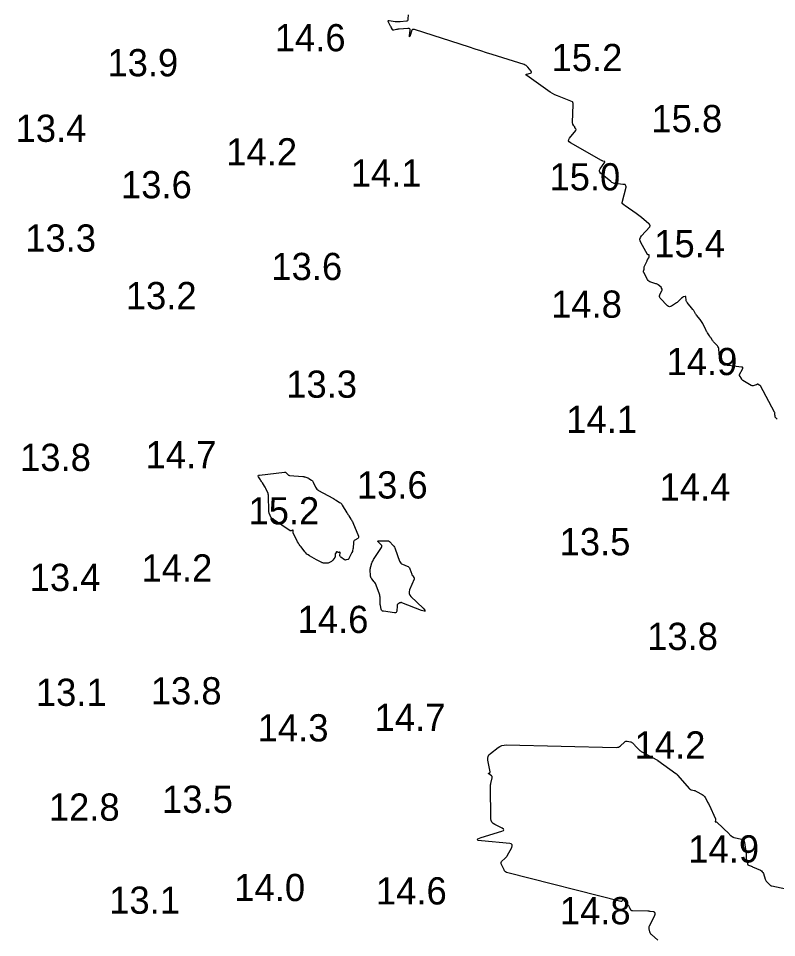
# Model space of a CAD drawing. Extents: x 1023796 to 1112670, y 656573 to 837340.
# Drawn here: x 1101080.8 to 1101220.1, y 689912.6 to 690081.5 of the extents above; entities that cross this region are included whole.
import ezdxf

# ---------------------------------------------------------------- set-up
doc = ezdxf.new("R2010")
doc.units = 0
doc.layers.add('V-CHAN-CONT-15FT', color=7, linetype='Continuous')
doc.layers.add('V-TOPO-SOUN', color=7, linetype='Continuous')

msp = doc.modelspace()

# ---------------------------------------------------------------- linework, layer by layer
at = {"layer": 'V-CHAN-CONT-15FT'}
for points in [[(1101220.27, 690007.86), (1101219.92, 690008.18), (1101219.89, 690008.21), (1101219.87, 690008.24), (1101219.86, 690008.28), (1101219.85, 690008.32), (1101219.85, 690008.5), (1101219.85, 690008.54), (1101219.85, 690008.58), (1101219.84, 690008.63), (1101219.84, 690008.67), (1101219.83, 690008.92), (1101219.83, 690008.97), (1101219.81, 690009.03), (1101219.8, 690009.08), (1101219.77, 690009.13), (1101217.21, 690013.98), (1101217.19, 690014), (1101217.18, 690014.01), (1101217.16, 690014.02), (1101217.14, 690014.03), (1101217.05, 690014.06), (1101217.03, 690014.07), (1101217, 690014.08), (1101216.98, 690014.09), (1101216.96, 690014.1), (1101216.69, 690014.3), (1101216.66, 690014.31), (1101216.64, 690014.31), (1101216.62, 690014.31), (1101216.59, 690014.29), (1101216.5, 690014.22), (1101216.48, 690014.2), (1101216.46, 690014.19), (1101216.43, 690014.18), (1101216.4, 690014.17), (1101215.84, 690014.02), (1101215.74, 690014), (1101215.64, 690014.01), (1101215.54, 690014.03), (1101215.45, 690014.08), (1101213.93, 690015), (1101213.87, 690015.04), (1101213.81, 690015.09), (1101213.77, 690015.15), (1101213.73, 690015.21), (1101213.58, 690015.51), (1101213.55, 690015.56), (1101213.52, 690015.61), (1101213.5, 690015.66), (1101213.47, 690015.7), (1101213.35, 690015.9), (1101213.33, 690015.94), (1101213.32, 690015.99), (1101213.32, 690016.04), (1101213.34, 690016.09), (1101213.89, 690017.05), (1101213.95, 690017.21), (1101213.94, 690017.33), (1101213.85, 690017.41), (1101213.69, 690017.45), (1101211.3, 690017.72), (1101211.13, 690017.74), (1101210.97, 690017.78), (1101210.82, 690017.83), (1101210.66, 690017.89), (1101210.05, 690018.15), (1101209.92, 690018.23), (1101209.82, 690018.33), (1101209.75, 690018.46), (1101209.72, 690018.61), (1101209.54, 690020.72), (1101209.51, 690020.89), (1101209.46, 690021.05), (1101209.37, 690021.19), (1101209.27, 690021.33), (1101208.71, 690021.9), (1101208.62, 690021.99), (1101208.54, 690022.09), (1101208.46, 690022.2), (1101208.39, 690022.3), (1101208.1, 690022.74), (1101208.03, 690022.85), (1101207.96, 690022.96), (1101207.89, 690023.07), (1101207.82, 690023.18), (1101207.45, 690023.73), (1101207.37, 690023.87), (1101207.29, 690024), (1101207.22, 690024.13), (1101207.15, 690024.27), (1101206.56, 690025.45), (1101206.46, 690025.64), (1101206.35, 690025.82), (1101206.23, 690025.99), (1101206.1, 690026.16), (1101205.44, 690026.99), (1101205.37, 690027.07), (1101205.31, 690027.15), (1101205.25, 690027.24), (1101205.2, 690027.33), (1101204.98, 690027.7), (1101204.93, 690027.79), (1101204.87, 690027.88), (1101204.81, 690027.96), (1101204.74, 690028.04), (1101203.7, 690029.3), (1101203.63, 690029.4), (1101203.57, 690029.5), (1101203.54, 690029.61), (1101203.52, 690029.73), (1101203.47, 690030.34), (1101203.45, 690030.39), (1101203.43, 690030.43), (1101203.38, 690030.44), (1101203.33, 690030.43), (1101203.05, 690030.34), (1101203, 690030.32), (1101202.95, 690030.3), (1101202.9, 690030.27), (1101202.86, 690030.24), (1101202.69, 690030.1), (1101202.64, 690030.06), (1101202.6, 690030.03), (1101202.56, 690029.99), (1101202.52, 690029.95), (1101202.12, 690029.54), (1101202.04, 690029.47), (1101201.95, 690029.39), (1101201.86, 690029.32), (1101201.77, 690029.26), (1101200.81, 690028.63), (1101200.62, 690028.54), (1101200.44, 690028.52), (1101200.27, 690028.58), (1101200.11, 690028.71), (1101198.76, 690030.11), (1101198.66, 690030.24), (1101198.61, 690030.38), (1101198.61, 690030.53), (1101198.67, 690030.68), (1101199.07, 690031.53), (1101199.09, 690031.58), (1101199.1, 690031.63), (1101199.1, 690031.68), (1101199.09, 690031.73), (1101199.02, 690031.94), (1101199, 690031.98), (1101198.98, 690032.03), (1101198.95, 690032.07), (1101198.91, 690032.11), (1101198.41, 690032.53), (1101198.31, 690032.6), (1101198.2, 690032.66), (1101198.09, 690032.72), (1101197.97, 690032.76), (1101197.01, 690033.03), (1101196.83, 690033.1), (1101196.66, 690033.21), (1101196.53, 690033.34), (1101196.42, 690033.51), (1101195.73, 690034.8), (1101195.71, 690034.86), (1101195.69, 690034.93), (1101195.69, 690034.99), (1101195.7, 690035.06), (1101195.78, 690035.41), (1101195.79, 690035.45), (1101195.79, 690035.49), (1101195.8, 690035.52), (1101195.8, 690035.56), (1101195.79, 690035.7), (1101195.79, 690035.74), (1101195.8, 690035.77), (1101195.81, 690035.81), (1101195.82, 690035.84), (1101196.33, 690036.98), (1101196.36, 690037.05), (1101196.4, 690037.12), (1101196.43, 690037.18), (1101196.47, 690037.24), (1101196.66, 690037.52), (1101196.68, 690037.57), (1101196.7, 690037.62), (1101196.72, 690037.68), (1101196.72, 690037.73), (1101196.73, 690038.02), (1101196.72, 690038.04), (1101196.71, 690038.06), (1101196.69, 690038.07), (1101196.66, 690038.08), (1101196.54, 690038.07), (1101196.51, 690038.07), (1101196.49, 690038.08), (1101196.46, 690038.1), (1101196.45, 690038.12), (1101195.18, 690040.32), (1101195.05, 690040.65), (1101195.02, 690040.96), (1101195.11, 690041.26), (1101195.32, 690041.55), (1101196.83, 690043.19), (1101196.84, 690043.21), (1101196.86, 690043.24), (1101196.87, 690043.26), (1101196.87, 690043.29), (1101196.89, 690043.41), (1101196.89, 690043.44), (1101196.88, 690043.46), (1101196.88, 690043.49), (1101196.87, 690043.52), (1101196.78, 690043.66), (1101196.77, 690043.7), (1101196.74, 690043.73), (1101196.72, 690043.75), (1101196.69, 690043.78), (1101195.33, 690044.91), (1101195.09, 690045.1), (1101194.84, 690045.29), (1101194.6, 690045.47), (1101194.35, 690045.65), (1101192.31, 690047.07), (1101192.25, 690047.12), (1101192.19, 690047.16), (1101192.13, 690047.21), (1101192.07, 690047.26), (1101191.84, 690047.45), (1101191.79, 690047.5), (1101191.76, 690047.56), (1101191.75, 690047.63), (1101191.76, 690047.7), (1101192.47, 690050.51), (1101192.48, 690050.56), (1101192.48, 690050.61), (1101192.47, 690050.65), (1101192.45, 690050.7), (1101192.35, 690050.9), (1101192.33, 690050.93), (1101192.3, 690050.95), (1101192.27, 690050.97), (1101192.23, 690050.97), (1101192.07, 690050.97), (1101192.03, 690050.98), (1101191.99, 690050.98), (1101191.95, 690050.98), (1101191.91, 690050.99), (1101190.53, 690051.15), (1101190.29, 690051.19), (1101190.07, 690051.27), (1101189.86, 690051.37), (1101189.67, 690051.51), (1101187.81, 690053.04), (1101187.65, 690053.22), (1101187.58, 690053.41), (1101187.6, 690053.62), (1101187.71, 690053.84), (1101188.57, 690055.06), (1101188.6, 690055.12), (1101188.6, 690055.16), (1101188.57, 690055.19), (1101188.52, 690055.21), (1101188.24, 690055.29), (1101188.17, 690055.31), (1101188.11, 690055.33), (1101188.04, 690055.36), (1101187.98, 690055.39), (1101182.26, 690058.63), (1101182.03, 690058.8), (1101181.93, 690059), (1101181.95, 690059.23), (1101182.1, 690059.48), (1101183.24, 690060.91), (1101183.28, 690060.98), (1101183.3, 690061.05), (1101183.29, 690061.11), (1101183.26, 690061.18), (1101183.08, 690061.46), (1101183.04, 690061.54), (1101183, 690061.61), (1101182.95, 690061.68), (1101182.91, 690061.75), (1101182.72, 690062.06), (1101182.68, 690062.14), (1101182.65, 690062.22), (1101182.64, 690062.3), (1101182.63, 690062.39), (1101182.73, 690065.68), (1101182.73, 690065.72), (1101182.73, 690065.77), (1101182.73, 690065.81), (1101182.73, 690065.86), (1101182.72, 690066.04), (1101182.71, 690066.08), (1101182.69, 690066.12), (1101182.66, 690066.15), (1101182.63, 690066.17), (1101179.89, 690067.26), (1101179.42, 690067.46), (1101178.97, 690067.69), (1101178.54, 690067.94), (1101178.12, 690068.22), (1101174.22, 690070.98), (1101174.12, 690071.08), (1101174.09, 690071.15), (1101174.14, 690071.22), (1101174.27, 690071.27), (1101174.92, 690071.45), (1101175.05, 690071.51), (1101175.11, 690071.59), (1101175.11, 690071.69), (1101175.03, 690071.81), (1101174.44, 690072.53), (1101174.3, 690072.68), (1101174.14, 690072.81), (1101173.96, 690072.91), (1101173.77, 690072.99), (1101167.88, 690074.84), (1101166.84, 690075.18), (1101165.79, 690075.51), (1101164.74, 690075.84), (1101163.7, 690076.18), (1101153.61, 690079.43), (1101153.42, 690079.47), (1101153.26, 690079.43), (1101153.14, 690079.33), (1101153.06, 690079.15), (1101152.78, 690078.32), (1101152.73, 690078.16), (1101152.69, 690078.11), (1101152.68, 690078.17), (1101152.7, 690078.34), (1101152.8, 690079.24), (1101152.79, 690079.43), (1101152.73, 690079.56), (1101152.6, 690079.64), (1101152.4, 690079.65), (1101150.8, 690079.51), (1101150.68, 690079.5), (1101150.56, 690079.49), (1101150.44, 690079.47), (1101150.32, 690079.45), (1101149.78, 690079.33), (1101149.7, 690079.33), (1101149.64, 690079.35), (1101149.58, 690079.39), (1101149.53, 690079.45), (1101149.37, 690079.76), (1101149.33, 690079.84), (1101149.29, 690079.92), (1101149.25, 690080), (1101149.21, 690080.07), (1101148.8, 690080.82), (1101148.74, 690080.95), (1101148.76, 690081.03), (1101148.83, 690081.08), (1101148.97, 690081.08), (1101150.02, 690080.95), (1101150.25, 690080.93), (1101150.49, 690080.92), (1101150.72, 690080.92), (1101150.95, 690080.93), (1101152.11, 690081.03), (1101152.25, 690081.06), (1101152.36, 690081.13), (1101152.42, 690081.24), (1101152.46, 690081.38), (1101152.51, 690082.14)], [(1101198.29, 689912.14), (1101197.13, 689913.18), (1101197.03, 689913.29), (1101196.95, 689913.4), (1101196.89, 689913.53), (1101196.85, 689913.67), (1101196.74, 689914.24), (1101196.72, 689914.38), (1101196.72, 689914.52), (1101196.75, 689914.66), (1101196.81, 689914.79), (1101197.76, 689916.72), (1101197.78, 689916.76), (1101197.79, 689916.81), (1101197.8, 689916.85), (1101197.8, 689916.9), (1101197.81, 689917.11), (1101197.81, 689917.15), (1101197.8, 689917.18), (1101197.78, 689917.2), (1101197.76, 689917.23), (1101197.67, 689917.33), (1101197.64, 689917.35), (1101197.61, 689917.37), (1101197.58, 689917.38), (1101197.55, 689917.38), (1101196.94, 689917.45), (1101196.83, 689917.46), (1101196.71, 689917.47), (1101196.6, 689917.48), (1101196.49, 689917.48), (1101193.64, 689917.54), (1101193.54, 689917.56), (1101193.45, 689917.59), (1101193.38, 689917.66), (1101193.33, 689917.75), (1101193.14, 689918.15), (1101193.09, 689918.25), (1101193.04, 689918.34), (1101192.98, 689918.44), (1101192.91, 689918.52), (1101192.02, 689919.65), (1101191.98, 689919.69), (1101191.94, 689919.7), (1101191.9, 689919.68), (1101191.87, 689919.63), (1101191.74, 689919.36), (1101191.71, 689919.3), (1101191.66, 689919.26), (1101191.6, 689919.25), (1101191.53, 689919.26), (1101170.75, 689924.52), (1101170.52, 689924.6), (1101170.33, 689924.73), (1101170.17, 689924.9), (1101170.05, 689925.11), (1101169.55, 689926.18), (1101169.51, 689926.33), (1101169.51, 689926.46), (1101169.57, 689926.59), (1101169.68, 689926.7), (1101170.2, 689927.14), (1101170.33, 689927.26), (1101170.44, 689927.38), (1101170.54, 689927.51), (1101170.63, 689927.66), (1101171.47, 689929.21), (1101171.57, 689929.49), (1101171.55, 689929.69), (1101171.39, 689929.83), (1101171.11, 689929.9), (1101165.89, 689930.4), (1101165.3, 689930.5), (1101165.09, 689930.63), (1101165.27, 689930.8), (1101165.83, 689931.01), (1101169.66, 689932.17), (1101169.94, 689932.29), (1101170.03, 689932.42), (1101169.96, 689932.57), (1101169.71, 689932.72), (1101168.35, 689933.39), (1101168.05, 689933.58), (1101167.84, 689933.83), (1101167.71, 689934.12), (1101167.66, 689934.47), (1101167.58, 689940.52), (1101167.58, 689940.69), (1101167.6, 689940.87), (1101167.63, 689941.04), (1101167.67, 689941.21), (1101167.88, 689942), (1101167.9, 689942.11), (1101167.88, 689942.2), (1101167.83, 689942.29), (1101167.75, 689942.36), (1101167.26, 689942.72), (1101167.23, 689942.74), (1101167.22, 689942.77), (1101167.23, 689942.8), (1101167.26, 689942.82), (1101167.44, 689942.92), (1101167.47, 689942.94), (1101167.49, 689942.98), (1101167.5, 689943.01), (1101167.5, 689943.06), (1101167.08, 689945.22), (1101167.05, 689945.58), (1101167.12, 689945.9), (1101167.28, 689946.19), (1101167.54, 689946.44), (1101168.95, 689947.53), (1101169.3, 689947.75), (1101169.67, 689947.91), (1101170.06, 689948), (1101170.47, 689948.03), (1101190.68, 689947.58), (1101190.89, 689947.59), (1101191.08, 689947.64), (1101191.27, 689947.73), (1101191.43, 689947.86), (1101192.19, 689948.56), (1101192.3, 689948.64), (1101192.41, 689948.69), (1101192.54, 689948.71), (1101192.67, 689948.7), (1101193.28, 689948.6), (1101193.38, 689948.58), (1101193.47, 689948.54), (1101193.56, 689948.48), (1101193.64, 689948.41), (1101193.94, 689948.1), (1101194.02, 689948.03), (1101194.1, 689947.95), (1101194.17, 689947.87), (1101194.24, 689947.79), (1101194.76, 689947.24), (1101194.87, 689947.12), (1101195, 689947.02), (1101195.13, 689946.93), (1101195.27, 689946.85), (1101198.25, 689945.23), (1101198.26, 689945.23), (1101198.27, 689945.22), (1101198.29, 689945.21), (1101198.3, 689945.2), (1101198.31, 689945.19), (1101201.65, 689942.79), (1101201.68, 689942.77), (1101201.71, 689942.74), (1101201.73, 689942.72), (1101201.76, 689942.69), (1101201.85, 689942.57), (1101201.87, 689942.54), (1101201.89, 689942.51), (1101201.92, 689942.49), (1101201.94, 689942.46), (1101204.12, 689939.97), (1101204.2, 689939.89), (1101204.3, 689939.83), (1101204.4, 689939.78), (1101204.51, 689939.75), (1101204.99, 689939.67), (1101205.11, 689939.64), (1101205.22, 689939.6), (1101205.33, 689939.56), (1101205.44, 689939.5), (1101206.46, 689938.92), (1101206.62, 689938.81), (1101206.76, 689938.69), (1101206.88, 689938.55), (1101206.99, 689938.38), (1101207.37, 689937.71), (1101207.47, 689937.54), (1101207.56, 689937.36), (1101207.64, 689937.19), (1101207.73, 689937.01), (1101208.9, 689934.43), (1101208.92, 689934.38), (1101208.92, 689934.33), (1101208.93, 689934.28), (1101208.92, 689934.23), (1101208.86, 689933.98), (1101208.85, 689933.95), (1101208.86, 689933.93), (1101208.88, 689933.91), (1101208.91, 689933.9), (1101209.06, 689933.89), (1101209.09, 689933.88), (1101209.13, 689933.87), (1101209.16, 689933.85), (1101209.19, 689933.83), (1101211.42, 689931.67), (1101211.49, 689931.6), (1101211.56, 689931.54), (1101211.64, 689931.48), (1101211.71, 689931.42), (1101212.01, 689931.17), (1101212.09, 689931.12), (1101212.17, 689931.07), (1101212.26, 689931.04), (1101212.35, 689931.02), (1101213.69, 689930.74), (1101213.92, 689930.66), (1101214.09, 689930.53), (1101214.21, 689930.35), (1101214.27, 689930.12), (1101214.52, 689928.05), (1101214.53, 689927.96), (1101214.54, 689927.88), (1101214.54, 689927.79), (1101214.54, 689927.71), (1101214.55, 689927.36), (1101214.55, 689927.28), (1101214.56, 689927.19), (1101214.57, 689927.11), (1101214.59, 689927.02), (1101214.77, 689926.19), (1101214.8, 689926.1), (1101214.85, 689926.03), (1101214.91, 689925.98), (1101215, 689925.94), (1101215.37, 689925.81), (1101215.46, 689925.77), (1101215.55, 689925.74), (1101215.64, 689925.7), (1101215.73, 689925.66), (1101217.16, 689925), (1101217.35, 689924.89), (1101217.5, 689924.74), (1101217.62, 689924.57), (1101217.71, 689924.38), (1101218.03, 689923.38), (1101218.09, 689923.24), (1101218.16, 689923.1), (1101218.24, 689922.98), (1101218.34, 689922.86), (1101218.76, 689922.42), (1101218.87, 689922.32), (1101219, 689922.23), (1101219.13, 689922.17), (1101219.27, 689922.13), (1101222.99, 689921.36)]]:
    msp.add_lwpolyline(points, dxfattribs=at)
for points in [[(1101142.1, 689989.21), (1101142.18, 689989.06), (1101142.25, 689988.9), (1101143.31, 689986.35), (1101143.34, 689986.23), (1101143.33, 689986.12), (1101143.27, 689986.02), (1101143.16, 689985.94), (1101142.65, 689985.66), (1101142.54, 689985.58), (1101142.46, 689985.48), (1101142.4, 689985.36), (1101142.38, 689985.23), (1101142.31, 689984.2), (1101142.29, 689983.98), (1101142.24, 689983.77), (1101142.18, 689983.56), (1101142.09, 689983.36), (1101141.56, 689982.26), (1101141.52, 689982.2), (1101141.47, 689982.15), (1101141.41, 689982.11), (1101141.34, 689982.08), (1101141.03, 689982), (1101140.95, 689981.99), (1101140.88, 689982), (1101140.81, 689982.02), (1101140.74, 689982.06), (1101140.05, 689982.54), (1101139.98, 689982.6), (1101139.94, 689982.68), (1101139.91, 689982.76), (1101139.9, 689982.85), (1101139.94, 689983.33), (1101139.93, 689983.37), (1101139.92, 689983.4), (1101139.89, 689983.41), (1101139.85, 689983.41), (1101139.67, 689983.39), (1101139.63, 689983.39), (1101139.59, 689983.39), (1101139.55, 689983.4), (1101139.51, 689983.42), (1101139.37, 689983.5), (1101139.34, 689983.52), (1101139.31, 689983.52), (1101139.28, 689983.5), (1101139.25, 689983.47), (1101139.08, 689983.2), (1101139.05, 689983.15), (1101139.03, 689983.09), (1101139.01, 689983.03), (1101139.01, 689982.97), (1101139.02, 689982.71), (1101139.02, 689982.65), (1101139.01, 689982.59), (1101138.98, 689982.53), (1101138.95, 689982.47), (1101138.57, 689981.94), (1101138.5, 689981.85), (1101138.43, 689981.78), (1101138.34, 689981.72), (1101138.24, 689981.66), (1101137.84, 689981.48), (1101137.74, 689981.44), (1101137.64, 689981.42), (1101137.53, 689981.41), (1101137.42, 689981.41), (1101136.98, 689981.43), (1101136.87, 689981.44), (1101136.76, 689981.46), (1101136.66, 689981.5), (1101136.56, 689981.54), (1101136.06, 689981.78), (1101135.94, 689981.84), (1101135.83, 689981.9), (1101135.71, 689981.96), (1101135.6, 689982.03), (1101134.3, 689982.78), (1101134.06, 689982.93), (1101133.84, 689983.1), (1101133.64, 689983.3), (1101133.45, 689983.51), (1101132.75, 689984.4), (1101132.57, 689984.62), (1101132.41, 689984.86), (1101132.27, 689985.1), (1101132.13, 689985.34), (1101131.34, 689986.84), (1101131.31, 689986.9), (1101131.29, 689986.97), (1101131.28, 689987.04), (1101131.28, 689987.11), (1101131.31, 689987.41), (1101131.31, 689987.46), (1101131.29, 689987.5), (1101131.25, 689987.5), (1101131.2, 689987.48), (1101130.96, 689987.35), (1101130.9, 689987.33), (1101130.84, 689987.33), (1101130.78, 689987.34), (1101130.73, 689987.37), (1101127.71, 689989.46), (1101127.67, 689989.49), (1101127.62, 689989.52), (1101127.58, 689989.55), (1101127.53, 689989.58), (1101127.35, 689989.7), (1101127.31, 689989.73), (1101127.27, 689989.77), (1101127.24, 689989.81), (1101127.22, 689989.86), (1101126.96, 689990.45), (1101126.91, 689990.57), (1101126.88, 689990.69), (1101126.86, 689990.81), (1101126.85, 689990.94), (1101126.77, 689993.77), (1101126.76, 689993.93), (1101126.73, 689994.08), (1101126.69, 689994.23), (1101126.63, 689994.38), (1101126.36, 689994.97), (1101126.29, 689995.12), (1101126.22, 689995.26), (1101126.14, 689995.4), (1101126.06, 689995.54), (1101125.66, 689996.17), (1101125.57, 689996.3), (1101125.48, 689996.44), (1101125.39, 689996.58), (1101125.3, 689996.72), (1101124.94, 689997.28), (1101124.88, 689997.4), (1101124.89, 689997.49), (1101124.96, 689997.56), (1101125.09, 689997.59), (1101129.69, 689998.13), (1101129.79, 689998.13), (1101129.88, 689998.11), (1101129.96, 689998.07), (1101130.03, 689998.01), (1101130.3, 689997.72), (1101130.37, 689997.65), (1101130.45, 689997.6), (1101130.54, 689997.57), (1101130.64, 689997.55), (1101133.06, 689997.35), (1101133.16, 689997.34), (1101133.26, 689997.32), (1101133.35, 689997.3), (1101133.45, 689997.27), (1101133.83, 689997.15), (1101133.93, 689997.12), (1101134.02, 689997.08), (1101134.11, 689997.03), (1101134.2, 689996.98), (1101134.68, 689996.68), (1101134.78, 689996.6), (1101134.87, 689996.52), (1101134.95, 689996.42), (1101135.01, 689996.3), (1101135.44, 689995.38), (1101135.54, 689995.19), (1101135.67, 689995.03), (1101135.82, 689994.9), (1101135.99, 689994.78), (1101138.57, 689993.36), (1101138.73, 689993.27), (1101138.89, 689993.18), (1101139.05, 689993.08), (1101139.21, 689992.99), (1101139.83, 689992.59), (1101139.98, 689992.49), (1101140.12, 689992.37), (1101140.24, 689992.23), (1101140.34, 689992.08), (1101141.18, 689990.68), (1101141.27, 689990.53), (1101141.36, 689990.38), (1101141.45, 689990.23), (1101141.54, 689990.09), (1101141.92, 689989.51), (1101142.01, 689989.36)], [(1101151.1, 689974.17), (1101151.01, 689974.15), (1101150.92, 689974.11), (1101150.57, 689973.89), (1101150.5, 689973.83), (1101150.44, 689973.76), (1101150.41, 689973.68), (1101150.39, 689973.58), (1101150.35, 689972.63), (1101150.31, 689972.46), (1101150.24, 689972.35), (1101150.11, 689972.29), (1101149.94, 689972.29), (1101147.88, 689972.58), (1101147.73, 689972.62), (1101147.61, 689972.7), (1101147.53, 689972.81), (1101147.48, 689972.96), (1101147.34, 689973.63), (1101147.31, 689973.8), (1101147.29, 689973.97), (1101147.28, 689974.14), (1101147.27, 689974.31), (1101147.27, 689975.02), (1101147.27, 689975.19), (1101147.24, 689975.36), (1101147.21, 689975.53), (1101147.16, 689975.7), (1101146.56, 689977.39), (1101146.5, 689977.55), (1101146.42, 689977.71), (1101146.32, 689977.86), (1101146.21, 689978), (1101145.74, 689978.55), (1101145.64, 689978.69), (1101145.56, 689978.84), (1101145.52, 689979.01), (1101145.5, 689979.18), (1101145.47, 689980.14), (1101145.47, 689980.31), (1101145.49, 689980.48), (1101145.52, 689980.64), (1101145.57, 689980.81), (1101145.79, 689981.46), (1101145.85, 689981.62), (1101145.92, 689981.77), (1101146, 689981.92), (1101146.09, 689982.07), (1101147.55, 689984.28), (1101147.61, 689984.42), (1101147.63, 689984.56), (1101147.58, 689984.68), (1101147.48, 689984.8), (1101146.97, 689985.27), (1101146.88, 689985.37), (1101146.86, 689985.44), (1101146.92, 689985.49), (1101147.06, 689985.5), (1101148.8, 689985.5), (1101148.82, 689985.5), (1101148.84, 689985.49), (1101148.86, 689985.48), (1101148.87, 689985.47), (1101148.93, 689985.43), (1101148.95, 689985.42), (1101148.96, 689985.4), (1101148.98, 689985.39), (1101148.99, 689985.38), (1101149.7, 689984.65), (1101149.81, 689984.52), (1101149.91, 689984.37), (1101149.99, 689984.22), (1101150.06, 689984.06), (1101150.86, 689981.79), (1101150.95, 689981.6), (1101151.08, 689981.44), (1101151.23, 689981.31), (1101151.42, 689981.21), (1101152.27, 689980.88), (1101152.44, 689980.79), (1101152.58, 689980.68), (1101152.69, 689980.53), (1101152.77, 689980.35), (1101153.11, 689979.39), (1101153.14, 689979.3), (1101153.18, 689979.22), (1101153.23, 689979.14), (1101153.28, 689979.07), (1101153.51, 689978.77), (1101153.55, 689978.7), (1101153.57, 689978.62), (1101153.57, 689978.54), (1101153.55, 689978.46), (1101152.7, 689976.51), (1101152.6, 689976.16), (1101152.61, 689975.84), (1101152.72, 689975.55), (1101152.95, 689975.27), (1101155.18, 689973.15), (1101155.51, 689972.8), (1101155.57, 689972.61), (1101155.38, 689972.59), (1101154.91, 689972.73), (1101151.28, 689974.14), (1101151.19, 689974.17)]]:
    msp.add_lwpolyline(points, close=True, dxfattribs=at)

# ---------------------------------------------------------------- texts
at = {"layer": 'V-TOPO-SOUN'}
for s, p in [('14.6 ', (1101127.92, 690075.45)), ('15.2 ', (1101178.79, 690071.8)), ('13.9 ', (1101097.17, 690070.85)), ('15.8 ', (1101197.13, 690060.58)), ('13.4 ', (1101080.3, 690058.81)), ('14.2 ', (1101119.02, 690054.48)), ('14.1 ', (1101141.89, 690050.58)), ('15.0 ', (1101178.4, 690049.89)), ('13.6 ', (1101099.67, 690048.44)), ('13.3 ', (1101082.07, 690038.64)), ('15.4 ', (1101197.66, 690037.62)), ('13.6 ', (1101127.3, 690033.42)), ('13.2 ', (1101100.55, 690028.07)), ('14.8 ', (1101178.7, 690026.5)), ('14.9 ', (1101199.92, 690015.96)), ('13.3 ', (1101130.04, 690011.8)), ('14.1 ', (1101181.49, 690005.33)), ('13.8 ', (1101081.12, 689998.35)), ('14.7 ', (1101104.19, 689998.84)), ('13.6 ', (1101143.01, 689993.29)), ('14.4 ', (1101198.64, 689992.9)), ('15.2 ', (1101123.09, 689988.54)), ('13.5 ', (1101180.27, 689982.86)), ('14.2 ', (1101103.43, 689978.04)), ('13.4 ', (1101082.89, 689976.3)), ('14.6 ', (1101132.12, 689968.59)), ('13.8 ', (1101196.35, 689965.47)), ('13.1 ', (1101084.02, 689955.2)), ('13.8 ', (1101105.14, 689955.47)), ('14.7 ', (1101146.28, 689950.58)), ('14.3 ', (1101124.79, 689948.67)), ('14.2 ', (1101194.05, 689945.52)), ('13.5 ', (1101107.21, 689935.55)), ('12.8 ', (1101086.41, 689934.11)), ('14.9 ', (1101203.92, 689926.43)), ('14.0 ', (1101120.49, 689919.34)), ('14.6 ', (1101146.52, 689918.72)), ('13.1 ', (1101097.5, 689917.01)), ('14.8 ', (1101180.3, 689915.08))]:
    msp.add_text(s, height=5, dxfattribs=at).set_placement(p)

doc.saveas('drawing.dxf')
